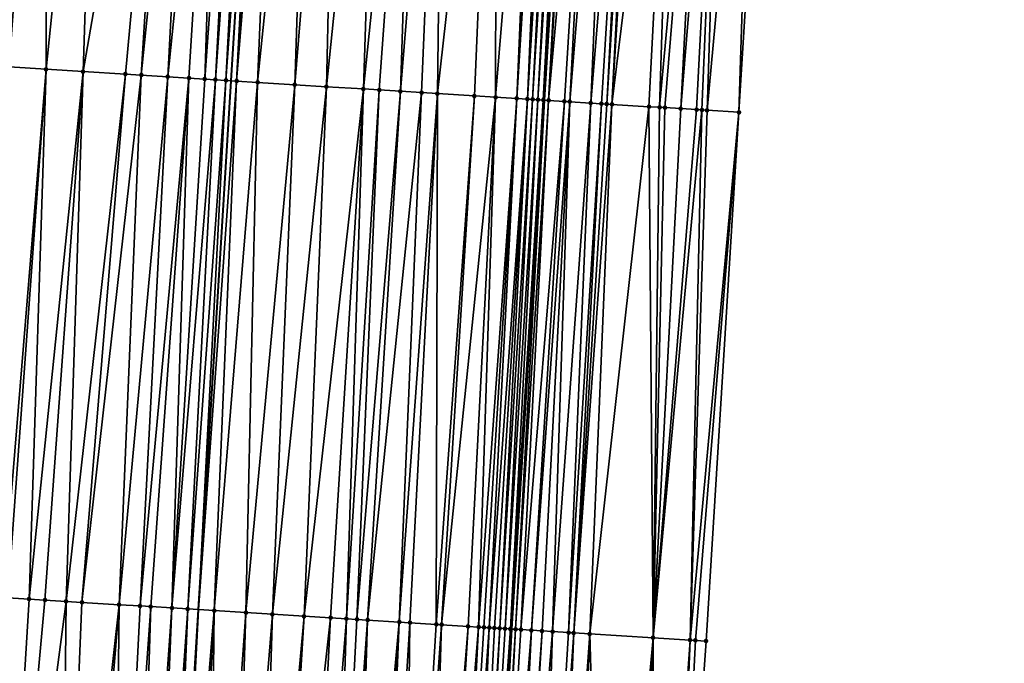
# Model space of a CAD drawing. Header units: feet. Extents: x 2004186 to 2014793, y 836912 to 864902.
# Tile 262 of 656: x 2010695 to 2010732, y 844980 to 845005. Entities that reach past the tile are written whole.
import ezdxf

# ---------------------------------------------------------------- set-up
doc = ezdxf.new("R2010")
doc.units = ezdxf.units.FT
doc.header["$LTSCALE"] = 100
doc.header["$MEASUREMENT"] = 0
for name, color, linetype, lineweight in [('EP_Travel Lane', 5, 'Continuous', 40), ('GPL_Skip Line', 2, 'Continuous', 40), ('Road Shots', 4, 'Continuous', 200), ('Road X-Section', 30, 'Continuous', 13)]:
    doc.layers.add(name, color=color, linetype=linetype, lineweight=lineweight)
doc.layers.add('I-77 SB_MM21-27-Surface-Border', color=7, linetype='Continuous')
doc.layers.add('I-77 SB_MM21-27-Surface-TIN', color=7, linetype='Continuous')

msp = doc.modelspace()

# ---------------------------------------------------------------- linework, layer by layer
at = {"layer": 'EP_Travel Lane'}
msp.add_polyline3d([(2010707.437100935, 844881.9231426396, 417.1435426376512), (2010708.656950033, 844901.8782033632, 417.36672570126), (2010709.876859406, 844921.834250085, 417.6155089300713), (2010711.096844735, 844941.7915393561, 417.8619047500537), (2010712.317186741, 844961.7526256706, 418.1048360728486), (2010713.543113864, 844981.692849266, 418.3668245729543), (2010714.777367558, 845001.6517123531, 418.6161756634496), (2010716.011718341, 845021.6121454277, 418.8373579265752), (2010717.245929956, 845041.5703280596, 419.0776924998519), (2010718.480313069, 845061.5312839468, 419.2801291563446), (2010719.714569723, 845081.4901948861, 419.5310300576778), (2010720.94890513, 845101.4503793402, 419.7585448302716), (2010722.183018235, 845121.4086172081, 419.9808981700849), (2010723.410619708, 845141.3557965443, 420.19337910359), (2010724.632847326, 845161.3150765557, 420.3935569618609), (2010725.854958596, 845181.2724565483, 420.6239400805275)], dxfattribs=at)
at = {"layer": 'GPL_Skip Line'}
msp.add_polyline3d([(2010695.654585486, 844882.6339208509, 417.3118128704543), (2010696.861831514, 844902.5896861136, 417.5372848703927), (2010698.069128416, 844922.5462923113, 417.7819883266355), (2010699.276525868, 844942.5045606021, 418.0487875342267), (2010700.484429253, 844962.4667533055, 418.2730756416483), (2010701.708585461, 844982.4267762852, 418.5285146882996), (2010702.949863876, 845002.3855538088, 418.7671972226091), (2010704.191201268, 845022.3452796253, 419.0010058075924), (2010705.432428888, 845042.3032403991, 419.2425557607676), (2010706.673786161, 845062.2632858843, 419.4631332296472), (2010707.915060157, 845082.2219923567, 419.7077667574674), (2010709.156408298, 845102.1818910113, 419.9220091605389), (2010710.397786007, 845122.1399300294, 420.1534515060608), (2010711.64798445, 845142.0964238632, 420.3681262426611), (2010712.907572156, 845162.0530814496, 420.5808759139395), (2010714.167060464, 845182.0081641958, 420.8089347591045)], dxfattribs=at)
at = {"layer": 'I-77 SB_MM21-27-Surface-Border', "color": 3, "linetype": 'ByBlock', "lineweight": -2}
msp.add_polyline3d([(2010732.131609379, 845180.879003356, 420.3721934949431), (2010730.872119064, 845160.9238887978, 420.1549066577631), (2010730.011715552, 845140.9416950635, 419.9452888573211), (2010729.161795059, 845120.9771813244, 419.7245056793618), (2010728.120064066, 845101.0072496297, 419.5110164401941), (2010726.878722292, 845081.0474533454, 419.2872583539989), (2010725.837085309, 845061.0766971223, 419.0426883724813), (2010723.397970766, 845041.1899922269, 418.8688740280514), (2010723.354491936, 845021.1585545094, 418.5871086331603), (2010722.113115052, 845001.1981936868, 418.380678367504), (2010720.871873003, 844981.2400009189, 418.1388715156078), (2010719.450004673, 844961.3235252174, 417.8896627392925), (2010717.842853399, 844941.3858550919, 417.6423047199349), (2010716.435859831, 844921.4403070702, 417.4072920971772), (2010714.62961452, 844901.5192159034, 417.1748440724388), (2010713.422366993, 844881.5634258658, 416.9460509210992)], dxfattribs=at)
at = {"layer": 'I-77 SB_MM21-27-Surface-TIN', "color": 128, "linetype": 'ByBlock', "lineweight": -2}
for points in [[(2010696.007107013, 845022.8557729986, 418.878204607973), (2010694.609822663, 845022.942930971, 418.8571921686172), (2010694.56616233, 845002.9085748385, 418.6261764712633)], [(2010696.007107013, 845022.8557729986, 418.878204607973), (2010694.56616233, 845002.9085748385, 418.6261764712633), (2010695.963447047, 845002.8214227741, 418.648098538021)], [(2010698.003222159, 845022.7311755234, 418.9152630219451), (2010696.007107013, 845022.8557729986, 418.878204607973), (2010695.963447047, 845002.8214227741, 418.648098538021)], [(2010698.003222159, 845022.7311755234, 418.9152630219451), (2010695.963447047, 845002.8214227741, 418.648098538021), (2010697.360729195, 845002.7342294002, 418.673628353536)], [(2010700.79779246, 845022.5568853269, 418.9551820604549), (2010698.003222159, 845022.7311755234, 418.9152630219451), (2010697.360729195, 845002.7342294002, 418.673628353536)], [(2010700.79779246, 845022.5568853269, 418.9551820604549), (2010697.360729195, 845002.7342294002, 418.673628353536), (2010698.957625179, 845002.6346136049, 418.6998555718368)], [(2010700.79779246, 845022.5568853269, 418.9551820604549), (2010698.957625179, 845002.6346136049, 418.6998555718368), (2010699.556459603, 845002.5972324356, 418.7118956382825)], [(2010701.596238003, 845022.5070380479, 418.9706833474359), (2010700.79779246, 845022.5568853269, 418.9551820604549), (2010699.556459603, 845002.5972324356, 418.7118956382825)], [(2010701.596238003, 845022.5070380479, 418.9706833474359), (2010699.556459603, 845002.5972324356, 418.7118956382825), (2010700.554514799, 845002.5348954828, 418.7350194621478)], [(2010702.594292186, 845022.4446848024, 418.9936704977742), (2010701.596238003, 845022.5070380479, 418.9706833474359), (2010700.554514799, 845002.5348954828, 418.7350194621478)], [(2010702.594292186, 845022.4446848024, 418.9936704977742), (2010700.554514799, 845002.5348954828, 418.7350194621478), (2010701.352958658, 845002.4850211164, 418.753938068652)], [(2010702.594292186, 845022.4446848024, 418.9936704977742), (2010701.352958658, 845002.4850211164, 418.753938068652), (2010701.951794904, 845002.4476692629, 418.7634178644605)], [(2010703.392742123, 845022.3949081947, 419.0033918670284), (2010702.594292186, 845022.4446848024, 418.9936704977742), (2010701.951794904, 845002.4476692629, 418.7634178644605)], [(2010703.392742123, 845022.3949081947, 419.0033918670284), (2010701.951794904, 845002.4476692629, 418.7634178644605), (2010702.351020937, 845002.4227980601, 418.7671147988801)], [(2010703.791969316, 845022.3700556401, 419.0053287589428), (2010703.392742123, 845022.3949081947, 419.0033918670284), (2010702.351020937, 845002.4227980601, 418.7671147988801)], [(2010703.791969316, 845022.3700556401, 419.0053287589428), (2010702.351020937, 845002.4227980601, 418.7671147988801), (2010702.750250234, 845002.3979793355, 418.7662285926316)], [(2010703.791969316, 845022.3700556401, 419.0053287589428), (2010702.750250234, 845002.3979793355, 418.7662285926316), (2010704.191201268, 845022.3452796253, 419.0010058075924)], [(2010702.750250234, 845002.3979793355, 418.7662285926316), (2010702.949863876, 845002.3855538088, 418.7671972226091), (2010704.191201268, 845022.3452796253, 419.0010058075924)], [(2010703.149477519, 845002.3731282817, 418.7681658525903), (2010704.191201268, 845022.3452796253, 419.0010058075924), (2010702.949863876, 845002.3855538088, 418.7671972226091)], [(2010704.390817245, 845022.3328916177, 418.998844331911), (2010704.191201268, 845022.3452796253, 419.0010058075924), (2010703.149477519, 845002.3731282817, 418.7681658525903)], [(2010704.790047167, 845022.3080829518, 418.997191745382), (2010704.390817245, 845022.3328916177, 418.998844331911), (2010703.149477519, 845002.3731282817, 418.7681658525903)], [(2010704.790047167, 845022.3080829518, 418.997191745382), (2010703.149477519, 845002.3731282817, 418.7681658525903), (2010703.947940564, 845002.323562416, 418.7601417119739)], [(2010705.987746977, 845022.2338184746, 418.9790239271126), (2010704.790047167, 845022.3080829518, 418.997191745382), (2010703.947940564, 845002.323562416, 418.7601417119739)], [(2010705.987746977, 845022.2338184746, 418.9790239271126), (2010703.947940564, 845002.323562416, 418.7601417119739), (2010705.345257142, 845002.2369226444, 418.7373229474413)], [(2010706.985830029, 845022.171929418, 418.9640470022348), (2010705.987746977, 845022.2338184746, 418.9790239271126), (2010705.345257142, 845002.2369226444, 418.7373229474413)], [(2010706.985830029, 845022.171929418, 418.9640470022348), (2010705.345257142, 845002.2369226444, 418.7373229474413), (2010706.542955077, 845002.1626280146, 418.7205559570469)], [(2010708.582759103, 845022.0728456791, 418.9450931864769), (2010706.985830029, 845022.171929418, 418.9640470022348), (2010706.542955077, 845002.1626280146, 418.7205559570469)], [(2010708.582759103, 845022.0728456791, 418.9450931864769), (2010706.542955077, 845002.1626280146, 418.7205559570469), (2010707.940264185, 845002.0758681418, 418.7082261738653)], [(2010709.980068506, 845021.986090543, 418.9331593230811), (2010708.582759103, 845022.0728456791, 418.9450931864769), (2010707.940264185, 845002.0758681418, 418.7082261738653)], [(2010709.980068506, 845021.986090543, 418.9331593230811), (2010707.940264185, 845002.0758681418, 418.7082261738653), (2010708.539108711, 845002.0386493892, 418.7060816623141)], [(2010709.980068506, 845021.986090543, 418.9331593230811), (2010708.539108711, 845002.0386493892, 418.7060816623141), (2010709.337570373, 845001.9890613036, 418.6999980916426)], [(2010710.978147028, 845021.9241286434, 418.9241399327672), (2010709.980068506, 845021.986090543, 418.9331593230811), (2010709.337570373, 845001.9890613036, 418.6999980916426)], [(2010710.978147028, 845021.9241286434, 418.9241399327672), (2010709.337570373, 845001.9890613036, 418.6999980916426), (2010710.13603114, 845001.9394588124, 418.6951726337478)], [(2010710.978147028, 845021.9241286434, 418.9241399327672), (2010710.13603114, 845001.9394588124, 418.6951726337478), (2010710.73487813, 845001.902279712, 418.6895651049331)], [(2010712.974301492, 845021.8001633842, 418.9094920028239), (2010710.978147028, 845021.9241286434, 418.9241399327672), (2010710.73487813, 845001.902279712, 418.6895651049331)], [(2010712.974301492, 845021.8001633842, 418.9094920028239), (2010710.73487813, 845001.902279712, 418.6895651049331), (2010712.13218627, 845001.8155042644, 418.678595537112)], [(2010712.974301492, 845021.8001633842, 418.9094920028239), (2010712.13218627, 845001.8155042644, 418.678595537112), (2010712.930651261, 845001.7659696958, 418.6678381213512)], [(2010714.571235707, 845021.7011623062, 418.8837776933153), (2010712.974301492, 845021.8001633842, 418.9094920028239), (2010712.930651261, 845001.7659696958, 418.6678381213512)], [(2010714.571235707, 845021.7011623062, 418.8837776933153), (2010712.930651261, 845001.7659696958, 418.6678381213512), (2010713.729118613, 845001.7164730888, 418.6537653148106)], [(2010714.97047068, 845021.6764348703, 418.875481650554), (2010714.571235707, 845021.7011623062, 418.8837776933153), (2010713.729118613, 845001.7164730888, 418.6537653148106)], [(2010714.97047068, 845021.6764348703, 418.875481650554), (2010713.729118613, 845001.7164730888, 418.6537653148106), (2010714.128349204, 845001.6916751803, 418.6510611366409)], [(2010715.369702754, 845021.6516607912, 418.871000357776), (2010714.97047068, 845021.6764348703, 418.875481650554), (2010714.128349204, 845001.6916751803, 418.6510611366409)], [(2010715.369702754, 845021.6516607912, 418.871000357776), (2010714.128349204, 845001.6916751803, 418.6510611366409), (2010714.327966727, 845001.6793120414, 418.6465811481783)], [(2010715.569321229, 845021.6393129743, 418.8655518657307), (2010715.369702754, 845021.6516607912, 418.871000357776), (2010714.327966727, 845001.6793120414, 418.6465811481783)], [(2010715.569321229, 845021.6393129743, 418.8655518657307), (2010714.327966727, 845001.6793120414, 418.6465811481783), (2010714.527588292, 845001.6670139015, 418.6364244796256)], [(2010715.768942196, 845021.6270052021, 418.8568282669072), (2010715.569321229, 845021.6393129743, 418.8655518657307), (2010714.527588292, 845001.6670139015, 418.6364244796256)], [(2010715.768942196, 845021.6270052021, 418.8568282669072), (2010714.527588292, 845001.6670139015, 418.6364244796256), (2010714.727215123, 845001.6548004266, 418.6188736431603)], [(2010715.968569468, 845021.6147988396, 418.8398108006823), (2010715.768942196, 845021.6270052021, 418.8568282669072), (2010714.727215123, 845001.6548004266, 418.6188736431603)], [(2010715.968569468, 845021.6147988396, 418.8398108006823), (2010714.727215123, 845001.6548004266, 418.6188736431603), (2010714.777367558, 845001.6517123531, 418.6161756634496)], [(2010715.968569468, 845021.6147988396, 418.8398108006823), (2010714.777367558, 845001.6517123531, 418.6161756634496), (2010716.011718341, 845021.6121454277, 418.8373579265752)], [(2010714.926837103, 845001.6425089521, 418.6081348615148), (2010716.011718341, 845021.6121454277, 418.8373579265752), (2010714.777367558, 845001.6517123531, 418.6161756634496)], [(2010716.168192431, 845021.6025231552, 418.8284628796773), (2010716.011718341, 845021.6121454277, 418.8373579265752), (2010714.926837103, 845001.6425089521, 418.6081348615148)], [(2010716.767037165, 845021.5653077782, 418.8261785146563), (2010716.168192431, 845021.6025231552, 418.8284628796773), (2010714.926837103, 845001.6425089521, 418.6081348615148)], [(2010716.767037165, 845021.5653077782, 418.8261785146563), (2010714.926837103, 845001.6425089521, 418.6081348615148), (2010715.525677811, 845001.6052288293, 418.611350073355)], [(2010716.767037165, 845021.5653077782, 418.8261785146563), (2010715.525677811, 845001.6052288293, 418.611350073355), (2010715.725294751, 845001.592856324, 418.6076880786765)], [(2010717.365898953, 845021.5283665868, 418.8014696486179), (2010716.767037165, 845021.5653077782, 418.8261785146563), (2010715.725294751, 845001.592856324, 418.6076880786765)], [(2010717.365898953, 845021.5283665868, 418.8014696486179), (2010715.725294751, 845001.592856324, 418.6076880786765), (2010716.523775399, 845001.5435735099, 418.5749437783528)], [(2010718.164377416, 845021.4790486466, 418.7736784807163), (2010717.365898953, 845021.5283665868, 418.8014696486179), (2010716.523775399, 845001.5435735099, 418.5749437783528)], [(2010718.164377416, 845021.4790486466, 418.7736784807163), (2010716.523775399, 845001.5435735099, 418.5749437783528), (2010716.923017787, 845001.5189652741, 418.5556746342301)], [(2010718.164377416, 845021.4790486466, 418.7736784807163), (2010716.923017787, 845001.5189652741, 418.5556746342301), (2010717.122633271, 845001.5065693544, 418.5540575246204)], [(2010718.363992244, 845021.4666421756, 418.7730270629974), (2010718.164377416, 845021.4790486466, 418.7736784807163), (2010717.122633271, 845001.5065693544, 418.5540575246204)], [(2010718.363992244, 845021.4666421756, 418.7730270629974), (2010717.122633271, 845001.5065693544, 418.5540575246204), (2010717.32224543, 845001.4941199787, 418.5571089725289)], [(2010718.563609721, 845021.4542782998, 418.7688919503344), (2010718.363992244, 845021.4666421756, 418.7730270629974), (2010717.32224543, 845001.4941199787, 418.5571089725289)], [(2010719.761332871, 845021.3803891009, 418.7200316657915), (2010718.563609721, 845021.4542782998, 418.7688919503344), (2010717.32224543, 845001.4941199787, 418.5571089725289)], [(2010719.761332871, 845021.3803891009, 418.7200316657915), (2010717.32224543, 845001.4941199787, 418.5571089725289), (2010718.719585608, 845001.4078596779, 418.5011493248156)], [(2010719.761332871, 845021.3803891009, 418.7200316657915), (2010718.719585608, 845001.4078596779, 418.5011493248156), (2010719.118825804, 845001.3832162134, 418.4849568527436)], [(2010720.959052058, 845021.3064361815, 418.6763828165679), (2010719.761332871, 845021.3803891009, 418.7200316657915), (2010719.118825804, 845001.3832162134, 418.4849568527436)], [(2010720.959052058, 845021.3064361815, 418.6763828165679), (2010719.118825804, 845001.3832162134, 418.4849568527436), (2010719.318442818, 845001.3708448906, 418.4811916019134)], [(2010720.959052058, 845021.3064361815, 418.6763828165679), (2010719.318442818, 845001.3708448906, 418.4811916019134), (2010719.917300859, 845001.3338434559, 418.4600677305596)], [(2010721.557912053, 845021.2694661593, 418.6540319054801), (2010720.959052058, 845021.3064361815, 418.6763828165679), (2010719.917300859, 845001.3338434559, 418.4600677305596)], [(2010721.557912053, 845021.2694661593, 418.6540319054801), (2010719.917300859, 845001.3338434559, 418.4600677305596), (2010720.516163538, 845001.29691661, 418.4324296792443)], [(2010721.557912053, 845021.2694661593, 418.6540319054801), (2010720.516163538, 845001.29691661, 418.4324296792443), (2010720.715782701, 845001.284579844, 418.4256464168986)], [(2010721.557912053, 845021.2694661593, 418.6540319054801), (2010720.715782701, 845001.284579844, 418.4256464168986), (2010720.915399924, 845001.27221189, 418.4215869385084)], [(2010722.75563231, 845021.1955304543, 418.608975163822), (2010721.557912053, 845021.2694661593, 418.6540319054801), (2010720.915399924, 845001.27221189, 418.4215869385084)], [(2010722.75563231, 845021.1955304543, 418.608975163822), (2010720.915399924, 845001.27221189, 418.4215869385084), (2010722.113115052, 845001.1981936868, 418.380678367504)], [(2010722.75563231, 845021.1955304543, 418.608975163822), (2010722.113115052, 845001.1981936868, 418.380678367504), (2010723.354491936, 845021.1585545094, 418.5871086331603)], [(2010695.963447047, 845002.8214227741, 418.648098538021), (2010694.56616233, 845002.9085748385, 418.6261764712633), (2010694.322953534, 844982.8876922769, 418.4055010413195)], [(2010695.963447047, 845002.8214227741, 418.648098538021), (2010694.322953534, 844982.8876922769, 418.4055010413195), (2010694.522565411, 844982.8752383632, 418.4085710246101)], [(2010695.963447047, 845002.8214227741, 418.648098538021), (2010694.522565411, 844982.8752383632, 418.4085710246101), (2010695.321007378, 844982.8253335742, 418.427782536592)], [(2010697.360729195, 845002.7342294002, 418.673628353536), (2010695.963447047, 845002.8214227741, 418.648098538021), (2010695.321007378, 844982.8253335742, 418.427782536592)], [(2010697.360729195, 845002.7342294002, 418.673628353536), (2010695.321007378, 844982.8253335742, 418.427782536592), (2010695.919841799, 844982.7879523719, 418.4385059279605)], [(2010697.360729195, 845002.7342294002, 418.673628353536), (2010695.919841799, 844982.7879523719, 418.4385059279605), (2010696.718289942, 844982.7381468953, 418.4499943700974)], [(2010698.957625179, 845002.6346136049, 418.6998555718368), (2010697.360729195, 845002.7342294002, 418.673628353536), (2010696.718289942, 844982.7381468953, 418.4499943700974)], [(2010698.957625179, 845002.6346136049, 418.6998555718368), (2010696.718289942, 844982.7381468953, 418.4499943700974), (2010697.31712337, 844982.7007497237, 418.461959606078)], [(2010699.556459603, 845002.5972324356, 418.7118956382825), (2010698.957625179, 845002.6346136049, 418.6998555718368), (2010697.31712337, 844982.7007497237, 418.461959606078)], [(2010699.556459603, 845002.5972324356, 418.7118956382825), (2010697.31712337, 844982.7007497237, 418.461959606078), (2010698.714405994, 844982.6135639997, 418.4840971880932)], [(2010700.554514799, 845002.5348954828, 418.7350194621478), (2010699.556459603, 845002.5972324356, 418.7118956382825), (2010698.714405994, 844982.6135639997, 418.4840971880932)], [(2010700.554514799, 845002.5348954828, 418.7350194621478), (2010698.714405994, 844982.6135639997, 418.4840971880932), (2010699.512849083, 844982.5636772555, 418.5019054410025)], [(2010701.352958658, 845002.4850211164, 418.753938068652), (2010700.554514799, 845002.5348954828, 418.7350194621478), (2010699.512849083, 844982.5636772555, 418.5019054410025)], [(2010701.352958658, 845002.4850211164, 418.753938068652), (2010699.512849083, 844982.5636772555, 418.5019054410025), (2010699.912068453, 844982.5386989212, 418.5135284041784)], [(2010701.352958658, 845002.4850211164, 418.753938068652), (2010699.912068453, 844982.5386989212, 418.5135284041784), (2010700.710515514, 844982.4888760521, 418.5263693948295)], [(2010701.951794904, 845002.4476692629, 418.7634178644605), (2010701.352958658, 845002.4850211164, 418.753938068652), (2010700.710515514, 844982.4888760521, 418.5263693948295)], [(2010702.351020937, 845002.4227980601, 418.7671147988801), (2010701.951794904, 845002.4476692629, 418.7634178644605), (2010700.710515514, 844982.4888760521, 418.5263693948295)], [(2010702.351020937, 845002.4227980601, 418.7671147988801), (2010700.710515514, 844982.4888760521, 418.5263693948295), (2010701.309355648, 844982.4515867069, 418.5299494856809)], [(2010702.750250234, 845002.3979793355, 418.7662285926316), (2010702.351020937, 845002.4227980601, 418.7671147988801), (2010701.309355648, 844982.4515867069, 418.5299494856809)], [(2010702.750250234, 845002.3979793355, 418.7662285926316), (2010701.309355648, 844982.4515867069, 418.5299494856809), (2010701.708585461, 844982.4267762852, 418.5285146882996)], [(2010702.750250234, 845002.3979793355, 418.7662285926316), (2010701.708585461, 844982.4267762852, 418.5285146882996), (2010702.949863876, 845002.3855538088, 418.7671972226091)], [(2010703.149477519, 845002.3731282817, 418.7681658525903), (2010702.949863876, 845002.3855538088, 418.7671972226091), (2010701.708585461, 844982.4267762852, 418.5285146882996)], [(2010703.149477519, 845002.3731282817, 418.7681658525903), (2010701.708585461, 844982.4267762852, 418.5285146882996), (2010702.30743018, 844982.3895606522, 418.5263624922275)], [(2010703.947940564, 845002.323562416, 418.7601417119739), (2010703.149477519, 845002.3731282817, 418.7681658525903), (2010702.30743018, 844982.3895606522, 418.5263624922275)], [(2010703.947940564, 845002.323562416, 418.7601417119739), (2010702.30743018, 844982.3895606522, 418.5263624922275), (2010703.50513214, 844982.3153307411, 418.5063997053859)], [(2010705.345257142, 845002.2369226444, 418.7373229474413), (2010703.947940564, 845002.323562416, 418.7601417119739), (2010703.50513214, 844982.3153307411, 418.5063997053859)], [(2010705.345257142, 845002.2369226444, 418.7373229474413), (2010703.50513214, 844982.3153307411, 418.5063997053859), (2010704.50321307, 844982.2534075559, 418.4948130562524)], [(2010706.542955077, 845002.1626280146, 418.7205559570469), (2010705.345257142, 845002.2369226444, 418.7373229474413), (2010704.50321307, 844982.2534075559, 418.4948130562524)], [(2010706.542955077, 845002.1626280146, 418.7205559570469), (2010704.50321307, 844982.2534075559, 418.4948130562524), (2010705.700910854, 844982.1791105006, 418.4800717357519)], [(2010707.940264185, 845002.0758681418, 418.7082261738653), (2010706.542955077, 845002.1626280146, 418.7205559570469), (2010705.700910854, 844982.1791105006, 418.4800717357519)], [(2010707.940264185, 845002.0758681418, 418.7082261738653), (2010705.700910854, 844982.1791105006, 418.4800717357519), (2010706.698986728, 844982.1171060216, 418.4748069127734)], [(2010707.940264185, 845002.0758681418, 418.7082261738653), (2010706.698986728, 844982.1171060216, 418.4748069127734), (2010707.297829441, 844982.0798581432, 418.4751623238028)], [(2010708.539108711, 845002.0386493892, 418.7060816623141), (2010707.940264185, 845002.0758681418, 418.7082261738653), (2010707.297829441, 844982.0798581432, 418.4751623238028)], [(2010708.539108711, 845002.0386493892, 418.7060816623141), (2010707.297829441, 844982.0798581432, 418.4751623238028), (2010707.697060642, 844982.0550700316, 418.4719925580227)], [(2010709.337570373, 845001.9890613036, 418.6999980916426), (2010708.539108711, 845002.0386493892, 418.7060816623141), (2010707.697060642, 844982.0550700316, 418.4719925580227)], [(2010709.337570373, 845001.9890613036, 418.6999980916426), (2010707.697060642, 844982.0550700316, 418.4719925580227), (2010708.096294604, 844982.0303263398, 418.465368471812)], [(2010710.13603114, 845001.9394588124, 418.6951726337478), (2010709.337570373, 845001.9890613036, 418.6999980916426), (2010708.096294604, 844982.0303263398, 418.465368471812)], [(2010710.13603114, 845001.9394588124, 418.6951726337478), (2010708.096294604, 844982.0303263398, 418.465368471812), (2010709.293988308, 844981.9559636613, 418.4557303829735)], [(2010710.73487813, 845001.902279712, 418.6895651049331), (2010710.13603114, 845001.9394588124, 418.6951726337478), (2010709.293988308, 844981.9559636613, 418.4557303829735)], [(2010710.73487813, 845001.902279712, 418.6895651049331), (2010709.293988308, 844981.9559636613, 418.4557303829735), (2010709.693220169, 844981.9311861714, 418.4517346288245)], [(2010710.73487813, 845001.902279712, 418.6895651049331), (2010709.693220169, 844981.9311861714, 418.4517346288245), (2010710.691293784, 844981.8691453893, 418.4492929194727)], [(2010712.13218627, 845001.8155042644, 418.678595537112), (2010710.73487813, 845001.902279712, 418.6895651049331), (2010710.691293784, 844981.8691453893, 418.4492929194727)], [(2010712.13218627, 845001.8155042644, 418.678595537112), (2010710.691293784, 844981.8691453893, 418.4492929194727), (2010710.890909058, 844981.8567460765, 418.4481168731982)], [(2010712.930651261, 845001.7659696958, 418.6678381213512), (2010712.13218627, 845001.8155042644, 418.678595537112), (2010710.890909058, 844981.8567460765, 418.4481168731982)], [(2010712.930651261, 845001.7659696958, 418.6678381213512), (2010710.890909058, 844981.8567460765, 418.4481168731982), (2010711.88899626, 844981.7949237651, 418.4286856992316)], [(2010712.930651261, 845001.7659696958, 418.6678381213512), (2010711.88899626, 844981.7949237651, 418.4286856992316), (2010712.28823009, 844981.770177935, 418.4222279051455)], [(2010713.729118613, 845001.7164730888, 418.6537653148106), (2010712.930651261, 845001.7659696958, 418.6678381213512), (2010712.28823009, 844981.770177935, 418.4222279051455)], [(2010713.729118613, 845001.7164730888, 418.6537653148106), (2010712.28823009, 844981.770177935, 418.4222279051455), (2010712.487849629, 844981.7578472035, 418.4157185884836)], [(2010713.729118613, 845001.7164730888, 418.6537653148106), (2010712.487849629, 844981.7578472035, 418.4157185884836), (2010712.68746727, 844981.745485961, 418.4115819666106)], [(2010714.128349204, 845001.6916751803, 418.6510611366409), (2010713.729118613, 845001.7164730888, 418.6537653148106), (2010712.68746727, 844981.745485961, 418.4115819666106)], [(2010714.128349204, 845001.6916751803, 418.6510611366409), (2010712.68746727, 844981.745485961, 418.4115819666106), (2010712.887082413, 844981.7330845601, 418.4105682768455)], [(2010714.128349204, 845001.6916751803, 418.6510611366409), (2010712.887082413, 844981.7330845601, 418.4105682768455), (2010713.086703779, 844981.720783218, 418.4017734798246)], [(2010714.327966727, 845001.6793120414, 418.6465811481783), (2010714.128349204, 845001.6916751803, 418.6510611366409), (2010713.086703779, 844981.720783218, 418.4017734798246)], [(2010714.327966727, 845001.6793120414, 418.6465811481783), (2010713.086703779, 844981.720783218, 418.4017734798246), (2010713.286329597, 844981.7085534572, 418.3874121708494)], [(2010714.527588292, 845001.6670139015, 418.6364244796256), (2010714.327966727, 845001.6793120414, 418.6465811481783), (2010713.286329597, 844981.7085534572, 418.3874121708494)], [(2010714.527588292, 845001.6670139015, 418.6364244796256), (2010713.286329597, 844981.7085534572, 418.3874121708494), (2010713.485957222, 844981.6963527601, 418.3707906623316)], [(2010714.727215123, 845001.6548004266, 418.6188736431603), (2010714.527588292, 845001.6670139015, 418.6364244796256), (2010713.485957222, 844981.6963527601, 418.3707906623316)], [(2010714.727215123, 845001.6548004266, 418.6188736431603), (2010713.485957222, 844981.6963527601, 418.3707906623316), (2010713.543113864, 844981.692849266, 418.3668245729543)], [(2010714.727215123, 845001.6548004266, 418.6188736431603), (2010713.543113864, 844981.692849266, 418.3668245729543), (2010714.777367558, 845001.6517123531, 418.6161756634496)], [(2010713.685582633, 844981.6841164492, 418.3569386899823), (2010714.777367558, 845001.6517123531, 418.6161756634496), (2010713.543113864, 844981.692849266, 418.3668245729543)], [(2010714.926837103, 845001.6425089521, 418.6081348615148), (2010714.777367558, 845001.6517123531, 418.6161756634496), (2010713.685582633, 844981.6841164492, 418.3569386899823)], [(2010714.926837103, 845001.6425089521, 418.6081348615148), (2010713.685582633, 844981.6841164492, 418.3569386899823), (2010713.885199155, 844981.6717372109, 418.3542015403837)], [(2010715.525677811, 845001.6052288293, 418.611350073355), (2010714.926837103, 845001.6425089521, 418.6081348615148), (2010713.885199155, 844981.6717372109, 418.3542015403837)], [(2010715.525677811, 845001.6052288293, 418.611350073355), (2010713.885199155, 844981.6717372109, 418.3542015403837), (2010714.284428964, 844981.6469267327, 418.3527711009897)], [(2010715.725294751, 845001.592856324, 418.6076880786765), (2010715.525677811, 845001.6052288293, 418.611350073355), (2010714.284428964, 844981.6469267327, 418.3527711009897)], [(2010715.725294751, 845001.592856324, 418.6076880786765), (2010714.284428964, 844981.6469267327, 418.3527711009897), (2010714.683664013, 844981.6222005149, 418.3447881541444)], [(2010715.725294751, 845001.592856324, 418.6076880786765), (2010714.683664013, 844981.6222005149, 418.3447881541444), (2010715.082906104, 844981.5975875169, 418.3280006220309)], [(2010716.523775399, 845001.5435735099, 418.5749437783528), (2010715.725294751, 845001.592856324, 418.6076880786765), (2010715.082906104, 844981.5975875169, 418.3280006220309)], [(2010716.523775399, 845001.5435735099, 418.5749437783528), (2010715.082906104, 844981.5975875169, 418.3280006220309), (2010715.681771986, 844981.5607121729, 418.2993857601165)], [(2010716.923017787, 845001.5189652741, 418.5556746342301), (2010716.523775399, 845001.5435735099, 418.5749437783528), (2010715.681771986, 844981.5607121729, 418.2993857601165)], [(2010716.923017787, 845001.5189652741, 418.5556746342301), (2010715.681771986, 844981.5607121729, 418.2993857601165), (2010715.881392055, 844981.5483899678, 418.292213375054)], [(2010717.122633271, 845001.5065693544, 418.5540575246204), (2010716.923017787, 845001.5189652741, 418.5556746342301), (2010715.881392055, 844981.5483899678, 418.292213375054)], [(2010717.32224543, 845001.4941199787, 418.5571089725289), (2010717.122633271, 845001.5065693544, 418.5540575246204), (2010715.881392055, 844981.5483899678, 418.292213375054)], [(2010717.32224543, 845001.4941199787, 418.5571089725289), (2010715.881392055, 844981.5483899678, 418.292213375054), (2010716.480248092, 844981.5113563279, 418.2759084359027)], [(2010718.719585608, 845001.4078596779, 418.5011493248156), (2010717.32224543, 845001.4941199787, 418.5571089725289), (2010716.480248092, 844981.5113563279, 418.2759084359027)], [(2010718.719585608, 845001.4078596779, 418.5011493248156), (2010716.480248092, 844981.5113563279, 418.2759084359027), (2010718.875679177, 844981.3633332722, 418.2020175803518)], [(2010719.118825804, 845001.3832162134, 418.4849568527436), (2010718.719585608, 845001.4078596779, 418.5011493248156), (2010718.875679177, 844981.3633332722, 418.2020175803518)], [(2010719.318442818, 845001.3708448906, 418.4811916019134), (2010719.118825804, 845001.3832162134, 418.4849568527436), (2010718.875679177, 844981.3633332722, 418.2020175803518)], [(2010719.917300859, 845001.3338434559, 418.4600677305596), (2010719.318442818, 845001.3708448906, 418.4811916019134), (2010718.875679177, 844981.3633332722, 418.2020175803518)], [(2010720.516163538, 845001.29691661, 418.4324296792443), (2010719.917300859, 845001.3338434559, 418.4600677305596), (2010718.875679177, 844981.3633332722, 418.2020175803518)], [(2010720.715782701, 845001.284579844, 418.4256464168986), (2010720.516163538, 845001.29691661, 418.4324296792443), (2010718.875679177, 844981.3633332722, 418.2020175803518)], [(2010720.715782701, 845001.284579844, 418.4256464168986), (2010718.875679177, 844981.3633332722, 418.2020175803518), (2010720.273015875, 844981.2770170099, 418.1565411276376)], [(2010720.915399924, 845001.27221189, 418.4215869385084), (2010720.715782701, 845001.284579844, 418.4256464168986), (2010720.273015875, 844981.2770170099, 418.1565411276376)], [(2010720.915399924, 845001.27221189, 418.4215869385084), (2010720.273015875, 844981.2770170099, 418.1565411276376), (2010722.113115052, 845001.1981936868, 418.380678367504)], [(2010722.113115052, 845001.1981936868, 418.380678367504), (2010720.273015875, 844981.2770170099, 418.1565411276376), (2010720.472633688, 844981.264658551, 418.1521880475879)], [(2010722.113115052, 845001.1981936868, 418.380678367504), (2010720.472633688, 844981.264658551, 418.1521880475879), (2010720.871873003, 844981.2400009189, 418.1388715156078)], [(2010695.321007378, 844982.8253335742, 418.427782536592), (2010694.522565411, 844982.8752383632, 418.4085710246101), (2010694.096189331, 844962.8545574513, 418.17705894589)], [(2010695.919841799, 844982.7879523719, 418.4385059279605), (2010695.321007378, 844982.8253335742, 418.427782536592), (2010694.096189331, 844962.8545574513, 418.17705894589)], [(2010696.718289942, 844982.7381468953, 418.4499943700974), (2010695.919841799, 844982.7879523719, 418.4385059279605), (2010694.096189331, 844962.8545574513, 418.17705894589)], [(2010696.718289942, 844982.7381468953, 418.4499943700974), (2010694.096189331, 844962.8545574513, 418.17705894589), (2010696.491774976, 844962.7090594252, 418.2189887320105)], [(2010697.31712337, 844982.7007497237, 418.461959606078), (2010696.718289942, 844982.7381468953, 418.4499943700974), (2010696.491774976, 844962.7090594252, 418.2189887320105)], [(2010698.714405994, 844982.6135639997, 418.4840971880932), (2010697.31712337, 844982.7007497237, 418.461959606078), (2010696.491774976, 844962.7090594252, 418.2189887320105)], [(2010698.714405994, 844982.6135639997, 418.4840971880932), (2010696.491774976, 844962.7090594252, 418.2189887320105), (2010697.090672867, 844962.6727093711, 418.2274445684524)], [(2010698.714405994, 844982.6135639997, 418.4840971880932), (2010697.090672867, 844962.6727093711, 418.2274445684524), (2010698.488096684, 844962.5878166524, 418.2534675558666)], [(2010699.512849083, 844982.5636772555, 418.5019054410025), (2010698.714405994, 844982.6135639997, 418.4840971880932), (2010698.488096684, 844962.5878166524, 418.2534675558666)], [(2010699.912068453, 844982.5386989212, 418.5135284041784), (2010699.512849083, 844982.5636772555, 418.5019054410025), (2010698.488096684, 844962.5878166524, 418.2534675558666)], [(2010699.912068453, 844982.5386989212, 418.5135284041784), (2010698.488096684, 844962.5878166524, 418.2534675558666), (2010699.286623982, 844962.5392966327, 418.2691578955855)], [(2010700.710515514, 844982.4888760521, 418.5263693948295), (2010699.912068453, 844982.5386989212, 418.5135284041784), (2010699.286623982, 844962.5392966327, 418.2691578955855)], [(2010700.710515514, 844982.4888760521, 418.5263693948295), (2010699.286623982, 844962.5392966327, 418.2691578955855), (2010699.885522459, 844962.5029562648, 418.2768109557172)], [(2010701.309355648, 844982.4515867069, 418.5299494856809), (2010700.710515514, 844982.4888760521, 418.5263693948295), (2010699.885522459, 844962.5029562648, 418.2768109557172)], [(2010701.309355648, 844982.4515867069, 418.5299494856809), (2010699.885522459, 844962.5029562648, 418.2768109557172), (2010700.085156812, 844962.4908680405, 418.2772707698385)], [(2010701.309355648, 844982.4515867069, 418.5299494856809), (2010700.085156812, 844962.4908680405, 418.2772707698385), (2010700.484429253, 844962.4667533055, 418.2730756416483)], [(2010701.309355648, 844982.4515867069, 418.5299494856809), (2010700.484429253, 844962.4667533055, 418.2730756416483), (2010701.708585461, 844982.4267762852, 418.5285146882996)], [(2010700.684065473, 844962.4546959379, 418.2709780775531), (2010701.708585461, 844982.4267762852, 418.5285146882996), (2010700.484429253, 844962.4667533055, 418.2730756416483)], [(2010702.30743018, 844982.3895606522, 418.5263624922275), (2010701.708585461, 844982.4267762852, 418.5285146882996), (2010700.684065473, 844962.4546959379, 418.2709780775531)], [(2010702.30743018, 844982.3895606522, 418.5263624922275), (2010700.684065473, 844962.4546959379, 418.2709780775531), (2010701.282972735, 844962.4185007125, 418.2666017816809)], [(2010702.30743018, 844982.3895606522, 418.5263624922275), (2010701.282972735, 844962.4185007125, 418.2666017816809), (2010702.08152067, 844962.3703216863, 418.2540307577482)], [(2010703.50513214, 844982.3153307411, 418.5063997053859), (2010702.30743018, 844982.3895606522, 418.5263624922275), (2010702.08152067, 844962.3703216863, 418.2540307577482)], [(2010703.50513214, 844982.3153307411, 418.5063997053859), (2010702.08152067, 844962.3703216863, 418.2540307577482), (2010702.880072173, 844962.3222016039, 418.2365744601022)], [(2010704.50321307, 844982.2534075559, 418.4948130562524), (2010703.50513214, 844982.3153307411, 418.5063997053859), (2010702.880072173, 844962.3222016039, 418.2365744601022)], [(2010704.50321307, 844982.2534075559, 418.4948130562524), (2010702.880072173, 844962.3222016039, 418.2365744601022), (2010703.878256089, 844962.2619612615, 418.22223312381)], [(2010705.700910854, 844982.1791105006, 418.4800717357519), (2010704.50321307, 844982.2534075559, 418.4948130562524), (2010703.878256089, 844962.2619612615, 418.22223312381)], [(2010705.700910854, 844982.1791105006, 418.4800717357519), (2010703.878256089, 844962.2619612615, 418.22223312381), (2010704.477160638, 844962.2257212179, 418.2215713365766)], [(2010706.698986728, 844982.1171060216, 418.4748069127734), (2010705.700910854, 844982.1791105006, 418.4800717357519), (2010704.477160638, 844962.2257212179, 418.2215713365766)], [(2010706.698986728, 844982.1171060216, 418.4748069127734), (2010704.477160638, 844962.2257212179, 418.2215713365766), (2010705.674978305, 844962.1533826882, 418.2085155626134)], [(2010707.297829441, 844982.0798581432, 418.4751623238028), (2010706.698986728, 844982.1171060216, 418.4748069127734), (2010705.674978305, 844962.1533826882, 418.2085155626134)], [(2010707.297829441, 844982.0798581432, 418.4751623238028), (2010705.674978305, 844962.1533826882, 418.2085155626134), (2010706.673156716, 844962.0930513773, 418.2017136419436)], [(2010707.697060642, 844982.0550700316, 418.4719925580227), (2010707.297829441, 844982.0798581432, 418.4751623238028), (2010706.673156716, 844962.0930513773, 418.2017136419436)], [(2010708.096294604, 844982.0303263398, 418.465368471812), (2010707.697060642, 844982.0550700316, 418.4719925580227), (2010706.673156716, 844962.0930513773, 418.2017136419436)], [(2010708.096294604, 844982.0303263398, 418.465368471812), (2010706.673156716, 844962.0930513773, 418.2017136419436), (2010707.072429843, 844962.068947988, 418.1965781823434)], [(2010708.096294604, 844982.0303263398, 418.465368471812), (2010707.072429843, 844962.068947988, 418.1965781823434), (2010707.471700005, 844962.0447955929, 418.1955042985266)], [(2010709.293988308, 844981.9559636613, 418.4557303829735), (2010708.096294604, 844982.0303263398, 418.465368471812), (2010707.471700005, 844962.0447955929, 418.1955042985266)], [(2010709.293988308, 844981.9559636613, 418.4557303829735), (2010707.471700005, 844962.0447955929, 418.1955042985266), (2010708.070613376, 844962.0087013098, 418.1827619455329)], [(2010709.293988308, 844981.9559636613, 418.4557303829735), (2010708.070613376, 844962.0087013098, 418.1827619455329), (2010708.469886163, 844961.9845922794, 418.1780940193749)], [(2010709.693220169, 844981.9311861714, 418.4517346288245), (2010709.293988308, 844981.9559636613, 418.4557303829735), (2010708.469886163, 844961.9845922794, 418.1780940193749)], [(2010709.693220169, 844981.9311861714, 418.4517346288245), (2010708.469886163, 844961.9845922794, 418.1780940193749), (2010709.468061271, 844961.9242064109, 418.1758138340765)], [(2010710.691293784, 844981.8691453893, 418.4492929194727), (2010709.693220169, 844981.9311861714, 418.4517346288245), (2010709.468061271, 844961.9242064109, 418.1758138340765)], [(2010710.890909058, 844981.8567460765, 418.4481168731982), (2010710.691293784, 844981.8691453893, 418.4492929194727), (2010709.468061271, 844961.9242064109, 418.1758138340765)], [(2010710.890909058, 844981.8567460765, 418.4481168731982), (2010709.468061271, 844961.9242064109, 418.1758138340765), (2010710.266607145, 844961.8759933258, 418.1660655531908)], [(2010711.88899626, 844981.7949237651, 418.4286856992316), (2010710.890909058, 844981.8567460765, 418.4481168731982), (2010710.266607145, 844961.8759933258, 418.1660655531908)], [(2010711.88899626, 844981.7949237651, 418.4286856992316), (2010710.266607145, 844961.8759933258, 418.1660655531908), (2010710.665884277, 844961.8519560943, 418.1554469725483)], [(2010712.28823009, 844981.770177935, 418.4222279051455), (2010711.88899626, 844981.7949237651, 418.4286856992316), (2010710.665884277, 844961.8519560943, 418.1554469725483)], [(2010712.28823009, 844981.770177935, 418.4222279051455), (2010710.665884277, 844961.8519560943, 418.1554469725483), (2010711.264800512, 844961.8159091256, 418.1387832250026)], [(2010712.487849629, 844981.7578472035, 418.4157185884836), (2010712.28823009, 844981.770177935, 418.4222279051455), (2010711.264800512, 844961.8159091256, 418.1387832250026)], [(2010712.68746727, 844981.745485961, 418.4115819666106), (2010712.487849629, 844981.7578472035, 418.4157185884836), (2010711.264800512, 844961.8159091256, 418.1387832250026)], [(2010712.68746727, 844981.745485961, 418.4115819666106), (2010711.264800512, 844961.8159091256, 418.1387832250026), (2010711.863713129, 844961.7798023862, 418.1270732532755)], [(2010712.887082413, 844981.7330845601, 418.4105682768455), (2010712.68746727, 844981.745485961, 418.4115819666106), (2010711.863713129, 844961.7798023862, 418.1270732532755)], [(2010713.086703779, 844981.720783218, 418.4017734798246), (2010712.887082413, 844981.7330845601, 418.4105682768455), (2010711.863713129, 844961.7798023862, 418.1270732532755)], [(2010713.086703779, 844981.720783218, 418.4017734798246), (2010711.863713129, 844961.7798023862, 418.1270732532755), (2010712.063354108, 844961.767823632, 418.1184602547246)], [(2010713.286329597, 844981.7085534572, 418.3874121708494), (2010713.086703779, 844981.720783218, 418.4017734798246), (2010712.063354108, 844961.767823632, 418.1184602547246)], [(2010713.485957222, 844981.6963527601, 418.3707906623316), (2010713.286329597, 844981.7085534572, 418.3874121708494), (2010712.063354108, 844961.767823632, 418.1184602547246)], [(2010713.485957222, 844981.6963527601, 418.3707906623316), (2010712.063354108, 844961.767823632, 418.1184602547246), (2010712.317186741, 844961.7526256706, 418.1048360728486)], [(2010713.485957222, 844981.6963527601, 418.3707906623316), (2010712.317186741, 844961.7526256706, 418.1048360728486), (2010713.543113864, 844981.692849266, 418.3668245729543)], [(2010712.462639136, 844961.7439168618, 418.0970290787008), (2010713.543113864, 844981.692849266, 418.3668245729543), (2010712.317186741, 844961.7526256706, 418.1048360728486)], [(2010713.685582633, 844981.6841164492, 418.3569386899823), (2010713.543113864, 844981.692849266, 418.3668245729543), (2010712.462639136, 844961.7439168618, 418.0970290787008)], [(2010713.685582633, 844981.6841164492, 418.3569386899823), (2010712.462639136, 844961.7439168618, 418.0970290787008), (2010712.662278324, 844961.7319085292, 418.0908675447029)], [(2010713.885199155, 844981.6717372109, 418.3542015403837), (2010713.685582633, 844981.6841164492, 418.3569386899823), (2010712.662278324, 844961.7319085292, 418.0908675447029)], [(2010714.284428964, 844981.6469267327, 418.3527711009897), (2010713.885199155, 844981.6717372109, 418.3542015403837), (2010712.662278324, 844961.7319085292, 418.0908675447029)], [(2010714.284428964, 844981.6469267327, 418.3527711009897), (2010712.662278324, 844961.7319085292, 418.0908675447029), (2010713.061547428, 844961.707738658, 418.0912420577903)], [(2010714.284428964, 844981.6469267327, 418.3527711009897), (2010713.061547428, 844961.707738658, 418.0912420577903), (2010713.261183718, 844961.695682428, 418.0890502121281)], [(2010714.683664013, 844981.6222005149, 418.3447881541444), (2010714.284428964, 844981.6469267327, 418.3527711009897), (2010713.261183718, 844961.695682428, 418.0890502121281)], [(2010714.683664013, 844981.6222005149, 418.3447881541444), (2010713.261183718, 844961.695682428, 418.0890502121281), (2010713.460821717, 844961.6836544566, 418.0845162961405)], [(2010715.082906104, 844981.5975875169, 418.3280006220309), (2010714.683664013, 844981.6222005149, 418.3447881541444), (2010713.460821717, 844961.6836544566, 418.0845162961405)], [(2010715.082906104, 844981.5975875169, 418.3280006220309), (2010713.460821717, 844961.6836544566, 418.0845162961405), (2010714.459022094, 844961.623686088, 418.0476338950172)], [(2010715.681771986, 844981.5607121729, 418.2993857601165), (2010715.082906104, 844981.5975875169, 418.3280006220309), (2010714.459022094, 844961.623686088, 418.0476338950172)], [(2010715.881392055, 844981.5483899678, 418.292213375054), (2010715.681771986, 844981.5607121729, 418.2993857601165), (2010714.459022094, 844961.623686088, 418.0476338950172)], [(2010715.881392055, 844981.5483899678, 418.292213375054), (2010714.459022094, 844961.623686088, 418.0476338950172), (2010715.057939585, 844961.5876598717, 418.0292502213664)], [(2010716.480248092, 844981.5113563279, 418.2759084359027), (2010715.881392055, 844981.5483899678, 418.292213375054), (2010715.057939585, 844961.5876598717, 418.0292502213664)], [(2010716.480248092, 844981.5113563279, 418.2759084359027), (2010715.057939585, 844961.5876598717, 418.0292502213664), (2010715.65686236, 844961.5517209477, 418.003631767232)], [(2010716.480248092, 844981.5113563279, 418.2759084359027), (2010715.65686236, 844961.5517209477, 418.003631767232), (2010717.054336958, 844961.4676672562, 417.9601165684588)], [(2010718.875679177, 844981.3633332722, 418.2020175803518), (2010716.480248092, 844981.5113563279, 418.2759084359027), (2010717.054336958, 844961.4676672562, 417.9601165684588)], [(2010718.875679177, 844981.3633332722, 418.2020175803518), (2010717.054336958, 844961.4676672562, 417.9601165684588), (2010717.852891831, 844961.4196028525, 417.9380456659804)], [(2010718.875679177, 844981.3633332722, 418.2020175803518), (2010717.852891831, 844961.4196028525, 417.9380456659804), (2010718.851089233, 844961.3595853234, 417.9052376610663)], [(2010720.273015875, 844981.2770170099, 418.1565411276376), (2010718.875679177, 844981.3633332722, 418.2020175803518), (2010718.851089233, 844961.3595853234, 417.9052376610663)], [(2010720.273015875, 844981.2770170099, 418.1565411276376), (2010718.851089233, 844961.3595853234, 417.9052376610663), (2010719.450004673, 844961.3235252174, 417.8896627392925)], [(2010720.472633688, 844981.264658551, 418.1521880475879), (2010720.273015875, 844981.2770170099, 418.1565411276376), (2010719.450004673, 844961.3235252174, 417.8896627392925)], [(2010720.472633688, 844981.264658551, 418.1521880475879), (2010719.450004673, 844961.3235252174, 417.8896627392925), (2010720.871873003, 844981.2400009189, 418.1388715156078)]]:
    msp.add_3dface(points, dxfattribs=at)
at = {"layer": 'Road Shots', "lineweight": 100}
for p in [(2010695.963447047, 845002.8214227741, 418.648098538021), (2010697.360729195, 845002.7342294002, 418.673628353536), (2010698.957625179, 845002.6346136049, 418.6998555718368), (2010699.556459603, 845002.5972324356, 418.7118956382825), (2010700.554514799, 845002.5348954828, 418.7350194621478), (2010701.352958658, 845002.4850211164, 418.753938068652), (2010701.951794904, 845002.4476692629, 418.7634178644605), (2010702.351020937, 845002.4227980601, 418.7671147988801), (2010702.750250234, 845002.3979793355, 418.7662285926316), (2010703.149477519, 845002.3731282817, 418.7681658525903), (2010703.947940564, 845002.323562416, 418.7601417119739), (2010705.345257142, 845002.2369226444, 418.7373229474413), (2010706.542955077, 845002.1626280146, 418.7205559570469), (2010707.940264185, 845002.0758681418, 418.7082261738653), (2010708.539108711, 845002.0386493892, 418.7060816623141), (2010709.337570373, 845001.9890613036, 418.6999980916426), (2010710.13603114, 845001.9394588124, 418.6951726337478), (2010710.73487813, 845001.902279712, 418.6895651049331), (2010712.13218627, 845001.8155042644, 418.678595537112), (2010712.930651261, 845001.7659696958, 418.6678381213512), (2010713.729118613, 845001.7164730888, 418.6537653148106), (2010714.128349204, 845001.6916751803, 418.6510611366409), (2010714.327966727, 845001.6793120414, 418.6465811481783), (2010714.527588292, 845001.6670139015, 418.6364244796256), (2010714.727215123, 845001.6548004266, 418.6188736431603), (2010714.926837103, 845001.6425089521, 418.6081348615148), (2010715.525677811, 845001.6052288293, 418.611350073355), (2010715.725294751, 845001.592856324, 418.6076880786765), (2010716.523775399, 845001.5435735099, 418.5749437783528), (2010716.923017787, 845001.5189652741, 418.5556746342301), (2010717.122633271, 845001.5065693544, 418.5540575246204), (2010717.32224543, 845001.4941199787, 418.5571089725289), (2010718.719585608, 845001.4078596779, 418.5011493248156), (2010719.118825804, 845001.3832162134, 418.4849568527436), (2010719.318442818, 845001.3708448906, 418.4811916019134), (2010719.917300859, 845001.3338434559, 418.4600677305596), (2010720.516163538, 845001.29691661, 418.4324296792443), (2010720.715782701, 845001.284579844, 418.4256464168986), (2010720.915399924, 845001.27221189, 418.4215869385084), (2010722.113115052, 845001.1981936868, 418.380678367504), (2010695.321007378, 844982.8253335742, 418.427782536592), (2010695.919841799, 844982.7879523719, 418.4385059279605), (2010696.718289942, 844982.7381468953, 418.4499943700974), (2010697.31712337, 844982.7007497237, 418.461959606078), (2010698.714405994, 844982.6135639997, 418.4840971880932), (2010699.512849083, 844982.5636772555, 418.5019054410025), (2010699.912068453, 844982.5386989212, 418.5135284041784), (2010700.710515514, 844982.4888760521, 418.5263693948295), (2010701.309355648, 844982.4515867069, 418.5299494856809), (2010702.30743018, 844982.3895606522, 418.5263624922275), (2010703.50513214, 844982.3153307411, 418.5063997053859), (2010704.50321307, 844982.2534075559, 418.4948130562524), (2010705.700910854, 844982.1791105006, 418.4800717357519), (2010706.698986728, 844982.1171060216, 418.4748069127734), (2010707.297829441, 844982.0798581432, 418.4751623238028), (2010707.697060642, 844982.0550700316, 418.4719925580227), (2010708.096294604, 844982.0303263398, 418.465368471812), (2010709.293988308, 844981.9559636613, 418.4557303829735), (2010709.693220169, 844981.9311861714, 418.4517346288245), (2010710.691293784, 844981.8691453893, 418.4492929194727), (2010710.890909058, 844981.8567460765, 418.4481168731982), (2010711.88899626, 844981.7949237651, 418.4286856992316), (2010712.28823009, 844981.770177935, 418.4222279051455), (2010712.487849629, 844981.7578472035, 418.4157185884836), (2010712.68746727, 844981.745485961, 418.4115819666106), (2010712.887082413, 844981.7330845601, 418.4105682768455), (2010713.086703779, 844981.720783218, 418.4017734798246), (2010713.286329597, 844981.7085534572, 418.3874121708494), (2010713.485957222, 844981.6963527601, 418.3707906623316), (2010713.685582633, 844981.6841164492, 418.3569386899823), (2010713.885199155, 844981.6717372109, 418.3542015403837), (2010714.284428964, 844981.6469267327, 418.3527711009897), (2010714.683664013, 844981.6222005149, 418.3447881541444), (2010715.082906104, 844981.5975875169, 418.3280006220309), (2010715.681771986, 844981.5607121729, 418.2993857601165), (2010715.881392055, 844981.5483899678, 418.292213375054), (2010716.480248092, 844981.5113563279, 418.2759084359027), (2010718.875679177, 844981.3633332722, 418.2020175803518), (2010720.273015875, 844981.2770170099, 418.1565411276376), (2010720.472633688, 844981.264658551, 418.1521880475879), (2010720.871873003, 844981.2400009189, 418.1388715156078)]:
    msp.add_point(p, dxfattribs=at)
at = {"layer": 'Road X-Section', "extrusion": (0.06206809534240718, 0.9980059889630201, 0.01147159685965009), "elevation": 968122.7477966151, "flags": 128}
msp.add_lwpolyline([(-1954344.497022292, -10688.45555026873), (-1954345.897022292, -10688.4077373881), (-1954346.697022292, -10688.38025800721), (-1954347.497022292, -10688.36016569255), (-1954348.497022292, -10688.32890397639), (-1954349.297022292, -10688.29306489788), (-1954349.497022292, -10688.28851749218), (-1954349.697022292, -10688.28886233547), (-1954349.897022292, -10688.29415094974), (-1954350.097022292, -10688.29542932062), (-1954350.297022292, -10688.29014133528), (-1954350.697022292, -10688.27208506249), (-1954351.097022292, -10688.26491774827), (-1954351.497022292, -10688.25363788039), (-1954353.097022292, -10688.21762910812), (-1954353.897022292, -10688.20276741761), (-1954355.097022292, -10688.18748813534), (-1954355.497022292, -10688.18040504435), (-1954356.097022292, -10688.17366946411), (-1954356.697022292, -10688.16326237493), (-1954357.097022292, -10688.15449460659), (-1954357.697022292, -10688.1469743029), (-1954359.297022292, -10688.11248875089), (-1954359.897022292, -10688.10202120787), (-1954360.497022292, -10688.0927725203), (-1954360.697022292, -10688.08600069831), (-1954361.697022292, -10688.06587973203), (-1954361.897022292, -10688.06223500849), (-1954362.297022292, -10688.05911070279), (-1954362.697022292, -10688.04912313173), (-1954363.097022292, -10688.03607207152), (-1954364.097022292, -10688.0184642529), (-1954366.097022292, -10687.99097667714), (-1954367.497022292, -10687.96905316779), (-1954368.897022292, -10687.94352167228), (-1954370.497022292, -10687.91729272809), (-1954371.097022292, -10687.90525186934), (-1954372.097022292, -10687.88212652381), (-1954372.897022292, -10687.86320667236), (-1954373.497022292, -10687.85372625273), (-1954373.897022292, -10687.85002907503), (-1954374.297022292, -10687.8509153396), (-1954374.697022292, -10687.84897795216), (-1954375.497022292, -10687.8570026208), (-1954376.897022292, -10687.87982288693), (-1954378.097022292, -10687.89659098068), (-1954379.497022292, -10687.90892157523), (-1954380.097022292, -10687.9110662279), (-1954380.897022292, -10687.9171501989), (-1954381.697022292, -10687.92197597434), (-1954382.297022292, -10687.92758387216), (-1954383.697022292, -10687.93855416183), (-1954384.497022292, -10687.94931228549), (-1954385.297022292, -10687.9633860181), (-1954385.697022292, -10687.96609037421), (-1954385.897022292, -10687.97057065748), (-1954386.097022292, -10687.9807279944), (-1954386.297022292, -10687.9982799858), (-1954386.497022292, -10688.00901947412), (-1954387.097022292, -10688.0058040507), (-1954387.297022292, -10688.00946628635), (-1954388.097022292, -10688.04221274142), (-1954388.497022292, -10688.06148315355), (-1954388.697022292, -10688.06310036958), (-1954388.897022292, -10688.06004872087), (-1954390.297022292, -10688.11601205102), (-1954390.697022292, -10688.13220558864), (-1954390.897022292, -10688.13597108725), (-1954391.497022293, -10688.15709634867), (-1954392.097022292, -10688.18473621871), (-1954392.297022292, -10688.19151992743), (-1954392.497022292, -10688.19557967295), (-1954393.697022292, -10688.23649093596)], dxfattribs=at)
at = {"layer": 'Road X-Section', "extrusion": (0.06206702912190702, 0.9979888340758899, 0.01288297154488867), "elevation": 968086.700306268, "flags": 128}
msp.add_lwpolyline([(-1954344.69636703, -12054.91304973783), (-1954345.69636703, -12054.87800112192), (-1954347.09636703, -12054.82491353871), (-1954347.69636703, -12054.8066878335), (-1954348.69636703, -12054.76426605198), (-1954349.09636703, -12054.74481151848), (-1954349.29636703, -12054.73765475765), (-1954349.49636703, -12054.73458804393), (-1954349.89636703, -12054.73584786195), (-1954350.09636703, -12054.73209111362), (-1954350.49636703, -12054.71740423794), (-1954350.89636703, -12054.7022400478), (-1954351.69636703, -12054.68667946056), (-1954352.69636703, -12054.67084539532), (-1954353.49636703, -12054.65574277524), (-1954355.09636703, -12054.63443360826), (-1954355.49636703, -12054.62807878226), (-1954357.69636703, -12054.59556941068), (-1954358.89636703, -12054.57051732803), (-1954359.69636703, -12054.55785435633), (-1954360.29636703, -12054.54832271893), (-1954361.49636703, -12054.51899699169), (-1954362.09636703, -12054.51597045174), (-1954362.29636703, -12054.51925606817), (-1954362.49636703, -12054.51799494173), (-1954362.89636703, -12054.50491851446), (-1954363.096367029, -12054.49684693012), (-1954363.69636703, -12054.48262509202), (-1954364.29636703, -12054.47314451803), (-1954365.29636703, -12054.45991341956), (-1954367.09636703, -12054.42829599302), (-1954367.29636703, -12054.42522575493), (-1954368.09636703, -12054.40601264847), (-1954368.69636703, -12054.39528836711), (-1954369.49636703, -12054.38379897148), (-1954370.096367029, -12054.37183274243), (-1954371.49636703, -12054.34969332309), (-1954372.29636703, -12054.33188359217), (-1954372.69636703, -12054.32025966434), (-1954373.49636703, -12054.30741760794), (-1954374.09636703, -12054.30383721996), (-1954375.09636703, -12054.30742451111), (-1954376.29636703, -12054.32738895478), (-1954377.29636703, -12054.33897656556), (-1954378.49636703, -12054.35371910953), (-1954379.49636703, -12054.35898436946), (-1954380.09636703, -12054.35862892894), (-1954380.49636703, -12054.3617989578), (-1954380.89636703, -12054.36842359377), (-1954382.09636703, -12054.37806248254), (-1954382.49636703, -12054.38205856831), (-1954383.49636703, -12054.38450048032), (-1954383.69636703, -12054.3856766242), (-1954384.69636703, -12054.40510941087), (-1954385.09636703, -12054.41156774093), (-1954385.29636703, -12054.41807759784), (-1954385.49636703, -12054.42221456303), (-1954385.69636703, -12054.42322833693), (-1954385.89636703, -12054.43202386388), (-1954386.09636703, -12054.44638636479), (-1954386.29636703, -12054.46300925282), (-1954386.49636703, -12054.47686237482), (-1954386.69636703, -12054.47959975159), (-1954387.09636703, -12054.48103030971), (-1954387.49636703, -12054.4890139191), (-1954387.89636703, -12054.50580284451), (-1954388.49636703, -12054.53442008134), (-1954388.69636703, -12054.54159306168), (-1954389.29636703, -12054.55789935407), (-1954391.69636703, -12054.63179634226), (-1954393.09636703, -12054.67727656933), (-1954393.29636703, -12054.68163001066), (-1954393.69636703, -12054.69494764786)], dxfattribs=at)

doc.saveas('drawing.dxf')
